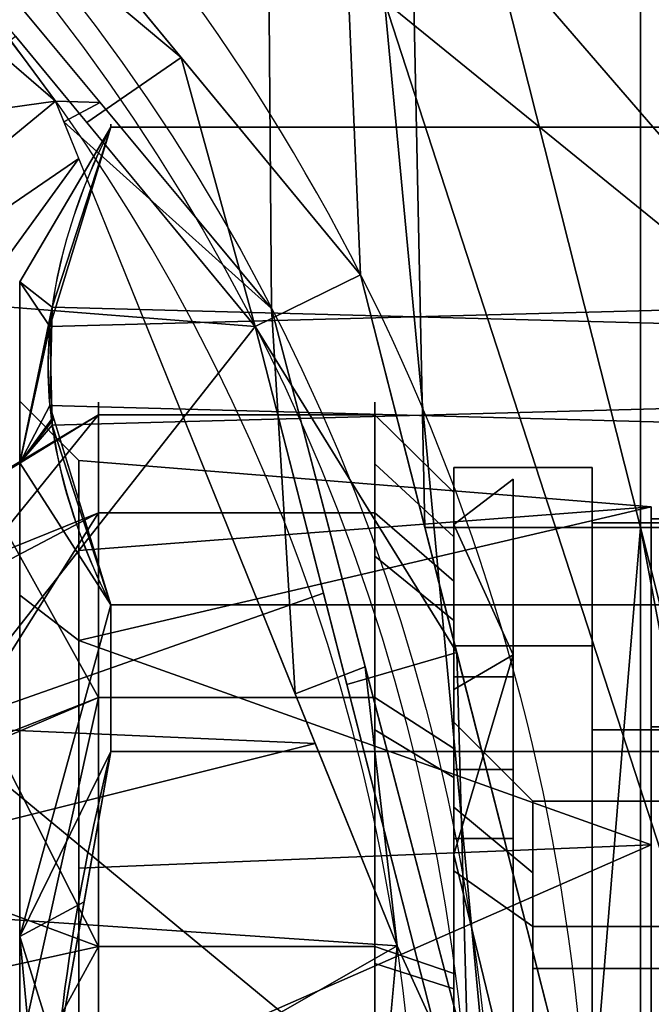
# Model space of a CAD drawing. Header units: millimetres. Extents: x -73 to 73, y -168 to 68.
# Tile 319 of 321: x 39 to 55, y 6 to 31. Entities that reach past the tile are written whole.
import ezdxf

# ---------------------------------------------------------------- set-up
doc = ezdxf.new("R2010")
doc.units = ezdxf.units.MM
for name, color, linetype, true_color in [('100', 7, 'Continuous', 0xffffff), ('102', 7, 'Continuous', 0xffffff), ('103', 7, 'Continuous', 0xffffff)]:
    doc.layers.add(name, color=color, linetype=linetype, true_color=true_color)

msp = doc.modelspace()

# ---------------------------------------------------------------- linework, layer by layer
at = {"layer": '100', "color": 163, "linetype": 'Continuous', "extrusion": (1, 0, 0)}
for centre, radius in [((0, 0, 41), 20.955), ((0, 0, 50), 18.955)]:
    msp.add_circle(centre, radius, dxfattribs=at)
at = {"layer": '100', "color": 163, "linetype": 'Continuous', "extrusion": (-1, 0, 0)}
msp.add_circle((0, 0, -48), 20.955, dxfattribs=at)
at = {"layer": '100', "color": 163, "linetype": 'Continuous', "extrusion": (0, 0, -1)}
for centre, radius, start, end in [((0, 0, -94), 68, 283.06797, 256.93203), ((0, 0, -81), 65, 283.06797, 256.93203), ((0, 0, -97), 51.024, 286.7388, 253.2612), ((0, 0, -80.215), 50.45, 286.0923, 253.9077)]:
    msp.add_arc(centre, radius, start, end, dxfattribs=at)
at = {"layer": '100', "color": 163, "linetype": 'Continuous'}
for centre, radius, start, end in [((0, 0, 84), 68, 283.06797, 256.93203), ((0, 0, 81), 53.418, 285.9698, 254.0302), ((0, 0, 97.321), 49.087, 286.8231, 253.1769), ((0, 0, 97), 65, 0, 36)]:
    msp.add_arc(centre, radius, start, end, dxfattribs=at)
for points in [[(30.939, 39.85, 80.215), (32.779, 42.178, 81), (43.088, 29.686, 81)], [(47.633, 24.178, 81), (33.821, 40.916, 81), (46.5, 35.561, 81), (47.216, 33.832, 81)], [(31.186, 40.385, 97), (28.529, 38.401, 97.321), (39.909, 28.58, 97.321)], [(45.305, 32.916, 97), (44.501, 36.265, 97), (31.186, 40.385, 97), (45.379, 23.329, 97)], [(39.909, 28.58, 97.321), (41.036, 28.548, 97), (31.186, 40.385, 97)], [(43.088, 29.686, 81), (40.698, 28.039, 80.215), (30.939, 39.85, 80.215)], [(61.819, 20.086, 97), (52.586, 38.206, 97), (53.39, 34.857, 97)], [(39.909, 28.58, 97.321), (29.044, 37.956, 97.321), (19.598, 25.743, 100)], [(63.668, 21.251, 96.121), (55.412, 37.879, 96.121), (53.424, 36.561, 97)], [(53.661, 36.682, 81), (55.412, 37.879, 81.879), (63.668, 21.251, 81.879)], [(63.668, 21.251, 81.879), (60.74, 20.186, 81), (53.661, 36.682, 81)], [(53.424, 36.561, 97), (61.819, 20.086, 97), (63.668, 21.251, 96.121)], [(50.675, 33.832, 81), (51.391, 35.561, 81), (54.723, 34.207, 81), (54.723, 17.781, 81)], [(61.819, 20.086, 97), (53.39, 34.857, 97), (51.591, 31.92, 97)], [(61.772, 17.781, 81), (54.723, 17.781, 81), (54.723, 34.207, 81)], [(47.216, 33.832, 81), (48.946, 33.116, 81), (49.263, 17.781, 81), (47.633, 24.178, 81)], [(54.723, 17.781, 81), (49.263, 17.781, 81), (48.946, 33.116, 81), (50.675, 33.832, 81)], [(45.379, 23.329, 97), (50.99, 1.861, 97), (48.242, 31.116, 97), (45.305, 32.916, 97)], [(61.819, 20.086, 97), (51.591, 31.92, 97), (48.242, 31.116, 97)], [(48.242, 31.116, 97), (57.318, 3.182, 97), (60.5, 4.5, 97), (61.819, 20.086, 97)], [(48.242, 31.116, 97), (50.99, 1.861, 97), (56, 0, 97), (57.318, 3.182, 97)], [(30.819, 23.988, 74.637), (38.891, 30.226, 80.215), (44.968, 22.871, 80.215)], [(44.968, 22.871, 80.215), (40.698, 28.039, 80.215), (43.088, 29.686, 81)], [(43.088, 29.686, 81), (47.633, 24.178, 81), (44.968, 22.871, 80.215)], [(19.598, 25.743, 100), (26.482, 17.527, 100), (39.909, 28.58, 97.321)], [(26.482, 17.527, 100), (40.496, 27.126, 97.321), (39.909, 28.58, 97.321)], [(39.909, 28.58, 97.321), (40.122, 28.053, 97.321), (41.036, 28.548, 97)], [(45.379, 23.329, 97), (41.036, 28.548, 97), (40.122, 28.053, 97.321)], [(40.122, 28.053, 97.321), (45.978, 13.565, 97.321), (45.379, 23.329, 97)], [(40.496, 27.126, 97.321), (26.482, 17.527, 100), (30.26, 13.018, 100)], [(30.26, 13.018, 100), (46.487, 12.307, 97.321), (40.496, 27.126, 97.321)], [(44.968, 22.871, 80.215), (36.938, 12.681, 74.637), (30.819, 23.988, 74.637)], [(44.968, 22.871, 80.215), (47.633, 24.178, 81), (50.07, 14.613, 81)], [(45.978, 13.565, 97.321), (47.752, 14.249, 97), (45.379, 23.329, 97)], [(44.968, 22.871, 80.215), (46.695, 16.12, 80.215), (36.938, 12.681, 74.637)], [(50.07, 14.613, 81), (47.289, 13.8, 80.215), (44.968, 22.871, 80.215)], [(38, 18.855, -3.741), (41, 20.637, -3.639), (41, 13.47, -16.052)], [(41, 20.637, -3.639), (38, 18.798, -3.358), (38, 16.947, 9.073)], [(38, 16.947, 9.073), (41, 18.148, 10.478), (41, 20.637, -3.639)], [(38, 18.855, -3.741), (38, 18.798, -3.358), (41, 20.637, -3.639)], [(48, 20.637, -3.639), (41, 20.637, -3.639), (41, 18.148, 10.478), (48, 18.148, 10.478)], [(48, 13.47, -16.052), (41, 13.47, -16.052), (41, 20.637, -3.639), (48, 20.637, -3.639)], [(48, 20.637, -3.639), (48, 19.392, 3.419), (50, 17.541, 3.093), (50, 18.667, -3.292)], [(50, 18.667, -3.292), (50, 15.426, -8.906), (48, 17.053, -9.846), (48, 20.637, -3.639)], [(50, 16.416, 9.477), (50, 17.541, 3.093), (48, 19.392, 3.419), (48, 18.148, 10.478)], [(41, 13.47, -16.052), (38, 12.298, -14.691), (38, 18.855, -3.741)], [(50, 12.184, -14.52), (50, 18.667, -3.292), (50, 16.416, 9.477), (50, -12.184, -14.52)], [(41, 7.167, 19.691), (41, 18.148, 10.478), (37.905, 13.255, 13.847)], [(41, 18.148, 10.478), (37.99, 16.574, 9.555), (37.905, 13.255, 13.847)], [(38, 16.947, 9.073), (37.99, 16.574, 9.555), (41, 18.148, 10.478)], [(48, 18.148, 10.478), (41, 18.148, 10.478), (41, 7.167, 19.691), (48, 7.167, 19.691)], [(48, 18.148, 10.478), (48, 12.657, 15.084), (50, 11.449, 13.645), (50, 16.416, 9.477)], [(53.395, 1.562, 81), (49.263, 17.781, 81), (54.723, 17.781, 81)], [(53.395, 1.562, 81), (54.723, 17.781, 81), (54.723, -17.781, 81)], [(54.723, -17.781, 81), (54.723, 17.781, 81), (58.054, 0, 81)], [(54.723, 17.781, 81), (61.772, 17.781, 81), (60.5, 2.446, 81), (58.771, 1.729, 81)], [(58.771, 1.729, 81), (58.054, 0, 81), (54.723, 17.781, 81)], [(48, 13.47, -16.052), (48, 17.053, -9.846), (50, 15.426, -8.906), (50, 12.184, -14.52)], [(50, -12.184, -14.52), (50, 16.416, 9.477), (50, 6.483, 17.812), (50, -6.483, 17.812)], [(36.938, 12.681, 74.637), (46.695, 16.12, 80.215), (50.427, 1.534, 80.215)], [(50.427, 1.534, 80.215), (47.289, 13.8, 80.215), (50.07, 14.613, 81)], [(50.07, 14.613, 81), (53.395, 1.562, 81), (50.427, 1.534, 80.215)], [(47.752, 14.249, 97), (45.978, 13.565, 97.321), (48.559, 7.181, 97.321)], [(48.559, 7.181, 97.321), (50.99, 1.861, 97), (47.752, 14.249, 97)], [(41, 13.47, -16.052), (38, 0.003, -19.223), (38, 12.199, -14.856)], [(38, 0.003, -19.223), (41, 13.47, -16.052), (41, 0, -20.955)], [(38, 12.199, -14.856), (38, 12.298, -14.691), (41, 13.47, -16.052)], [(48, 0, -20.955), (41, 0, -20.955), (41, 13.47, -16.052), (48, 13.47, -16.052)], [(50, 12.184, -14.52), (50, 6.092, -16.738), (48, 6.735, -18.504), (48, 13.47, -16.052)], [(37.905, 13.255, 13.847), (37.902, 8.31, 17.271), (41, 7.167, 19.691)], [(30.26, 13.018, 100), (30.795, 8.393, 100), (46.487, 12.307, 97.321)], [(29.725, 2.914, 71.335), (36.938, 12.681, 74.637), (39.054, 0, 74.637)], [(50.427, 1.534, 80.215), (39.054, 0, 74.637), (36.938, 12.681, 74.637)], [(50, 6.483, 17.812), (50, 11.449, 13.645), (48, 12.657, 15.084), (48, 7.167, 19.691)], [(48.559, 7.181, 97.321), (46.487, 12.307, 97.321), (30.795, 8.393, 100)], [(50, -12.184, -14.52), (50, 0, -18.955), (50, 12.184, -14.52)], [(48.559, 7.181, 97.321), (30.795, 8.393, 100), (32.028, -2.269, 100)], [(37.902, 8.31, 17.271), (37.917, 6.491, 17.777), (41, 7.167, 19.691)], [(32.028, -2.269, 100), (47.625, -3.114, 97.321), (48.559, 7.181, 97.321)], [(41, 7.167, 19.691), (37.917, 6.491, 17.777), (37.958, 1.632, 19.129)], [(41, -7.167, 19.691), (41, 7.167, 19.691), (37.958, 1.632, 19.129)], [(48, 7.167, 19.691), (41, 7.167, 19.691), (41, -7.167, 19.691), (48, -7.167, 19.691)], [(50.99, 1.861, 97), (48.559, 7.181, 97.321), (47.779, -1.416, 97.321)], [(48, 7.167, 19.691), (48, 0, 19.691), (50, 0, 17.812), (50, 6.483, 17.812)], [(48, 0, -20.955), (48, 6.735, -18.504), (50, 6.092, -16.738), (50, 0, -18.955)]]:
    msp.add_3dface(points, dxfattribs=at)
at = {"layer": '102', "color": 72, "linetype": 'Continuous', "extrusion": (1, 0, 0)}
for centre, radius in [((0, 0, 50), 19.3), ((0, 0, 53.5), 17.9)]:
    msp.add_circle(centre, radius, dxfattribs=at)
at = {"layer": '102', "color": 72, "linetype": 'Continuous', "extrusion": (-1, 0, 0)}
for centre, radius in [((0, 0, -53.5), 19.3), ((0, 0, -52), 10.85)]:
    msp.add_circle(centre, radius, dxfattribs=at)
at = {"layer": '102', "color": 72, "linetype": 'Continuous', "extrusion": (1, 5.78241e-16, 0)}
msp.add_circle((0, 0, 50), 12.85, dxfattribs=at)
at = {"layer": '102', "color": 72, "linetype": 'Continuous'}
for points in [[(50, 14.785, 12.406), (50, 19.3), (50, 12.85), (50, 9.086, 9.086)], [(50, 19.3), (50, 14.785, -12.406), (50, 9.086, -9.086), (50, 12.85)], [(53.5, 14.785, -12.406), (50, 14.785, -12.406), (50, 19.3), (53.5, 19.3)], [(53.5, 19.3), (50, 19.3), (50, 14.785, 12.406), (53.5, 14.785, 12.406)], [(53.5, 14.785, -12.406), (53.5, 19.3), (53.5, 17.9), (53.5, 12.657, -12.657)], [(53.5, 19.3), (53.5, 14.785, 12.406), (53.5, 12.657, 12.657), (53.5, 17.9)], [(57.55, 12.657, -12.657), (53.5, 12.657, -12.657), (53.5, 17.9), (57.55, 17.9)], [(57.55, 17.9), (53.5, 17.9), (53.5, 12.657, 12.657), (57.55, 12.657, 12.657)], [(50, 14.785, -12.406), (50, 3.351, -19.007), (50, 0, -12.85), (50, 9.086, -9.086)], [(50, 9.086, 9.086), (50, 0, 12.85), (50, 3.351, 19.007), (50, 14.785, 12.406)], [(53.5, 3.351, -19.007), (50, 3.351, -19.007), (50, 14.785, -12.406), (53.5, 14.785, -12.406)], [(53.5, 14.785, 12.406), (50, 14.785, 12.406), (50, 3.351, 19.007), (53.5, 3.351, 19.007)], [(53.5, 14.785, 12.406), (53.5, 3.351, 19.007), (53.5, 0, 17.9), (53.5, 12.657, 12.657)], [(53.5, 12.657, -12.657), (53.5, 0, -17.9), (53.5, 3.351, -19.007), (53.5, 14.785, -12.406)], [(50, 12.85), (50, 10.692, -5.209), (52, 9.028, -4.398), (52, 10.85)], [(52, 10.85), (52, 9.028, 4.398), (50, 10.692, 5.209), (50, 12.85)], [(57.55, 0, -17.9), (53.5, 0, -17.9), (53.5, 12.657, -12.657), (57.55, 12.657, -12.657)], [(57.55, 12.657, 12.657), (53.5, 12.657, 12.657), (53.5, 0, 17.9), (57.55, 0, 17.9)], [(73, 7.672, -7.672), (73, 10.85), (52, 10.85), (52, 7.672, -7.672)], [(52, 7.672, 7.672), (52, 10.85), (73, 10.85), (73, 7.672, 7.672)], [(50, 9.086, 9.086), (50, 10.692, 5.209), (52, 9.028, 4.398), (52, 7.672, 7.672)], [(52, 7.672, -7.672), (52, 9.028, -4.398), (50, 10.692, -5.209), (50, 9.086, -9.086)], [(50, 9.086, -9.086), (50, 2.555, -11.792), (52, 2.157, -9.957), (52, 7.672, -7.672)], [(52, 7.672, 7.672), (52, 2.157, 9.957), (50, 2.555, 11.792), (50, 9.086, 9.086)], [(73, 7.672, 7.672), (73, 6.611, 8.112), (52, 6.611, 8.112), (52, 7.672, 7.672)], [(52, 7.672, -7.672), (52, 6.611, -8.112), (73, 6.611, -8.112), (73, 7.672, -7.672)], [(73, 0, -10.85), (73, 6.611, -8.112), (52, 6.611, -8.112), (52, 0, -10.85)], [(52, 0, 10.85), (52, 6.611, 8.112), (73, 6.611, 8.112), (73, 0, 10.85)]]:
    msp.add_3dface(points, dxfattribs=at)
at = {"layer": '103', "color": 72, "linetype": 'Continuous'}
for p, q in [((56.691, 27.918, 2.145), (41.309, 27.918, 2.145)), ((41.309, 27.918, -2.145), (56.691, 27.918, -2.145)), ((41.309, 15.817, 23.105), (56.691, 15.817, 23.105)), ((56.691, 15.817, -23.105), (41.309, 15.817, -23.105)), ((41.309, 12.101, -25.25), (56.691, 12.101, -25.25)), ((56.691, 12.101, 25.25), (41.309, 12.101, 25.25))]:
    msp.add_line(p, q, dxfattribs=at)
at = {"layer": '103', "color": 72, "linetype": 'Continuous', "extrusion": (-1, 0, 0)}
for centre, radius in [((0, 0, -40.5), 19.476), ((0, 0, -51.5), 19)]:
    msp.add_circle(centre, radius, dxfattribs=at)
at = {"layer": '103', "color": 72, "linetype": 'Continuous', "extrusion": (1, 5.78241e-16, 0)}
for centre, radius in [((0, 0, 50), 19), ((0, 0, 50), 14), ((0, 0, 51.5), 14)]:
    msp.add_circle(centre, radius, dxfattribs=at)
at = {"layer": '103', "color": 72, "linetype": 'Continuous', "extrusion": (1, 0, 0)}
for start, end in [(355.6062, 4.3938), (295.6062, 304.3938), (55.6062, 64.3938)]:
    msp.add_arc((0, 0, 41.309), 28, start, end, dxfattribs=at)
at = {"layer": '103', "color": 72, "linetype": 'Continuous'}
for points in [[(41.309, 27.918, 2.145), (40.318, 25.931, 5.586), (39.726, 23.925, 9.061), (39.718, 19.854, 16.112), (40.316, 17.808, 19.657), (41.309, 15.817, 23.105)], [(41.309, 15.817, -23.105), (40.318, 17.803, -19.664), (39.726, 19.81, -16.189), (39.718, 23.88, -9.138), (40.316, 25.927, -5.593), (41.309, 27.918, -2.145)], [(41.309, -12.101, -25.25), (40.319, -8.132, -25.25), (39.722, -4.074, -25.25), (39.721, 4.063, -25.25), (40.328, 8.167, -25.25), (41.309, 12.101, -25.25)], [(41.309, 12.101, 25.25), (40.328, 8.167, 25.25), (39.721, 4.063, 25.25), (39.722, -4.074, 25.25), (40.319, -8.132, 25.25), (41.309, -12.101, 25.25)]]:
    msp.add_open_spline(points, degree=3, knots=[0, 0, 0, 0, 0.5, 0.5, 1, 1, 1, 1], dxfattribs=at)
for points in [[(39, 24), (39.767, 22.868, 10.891), (41.309, 27.918, 2.145)], [(39, 24), (41.309, 27.918), (41.309, 27.918, -2.145)], [(41.309, 27.918, -2.145), (39.824, 23.364, -10.033), (39, 24)], [(41.309, 27.918, 2.145), (41.309, 27.918), (39, 24)], [(58.176, 23.364, 10.033), (56.691, 27.918, 2.145), (41.309, 27.918, 2.145), (39.767, 22.868, 10.891)], [(39.824, 23.364, -10.033), (41.309, 27.918, -2.145), (56.691, 27.918, -2.145), (58.233, 22.868, -10.891)], [(41.309, 27.918, 2.145), (56.691, 27.918, 2.145), (56.691, 27.918, -2.145), (41.309, 27.918, -2.145)], [(39, 19.416, 14.107), (39, 24), (39, 20.976), (39, 16.069, 13.483)], [(39, 16.069, -13.483), (39, 20.976), (39, 24), (39, 19.416, -14.107)], [(39.767, 22.868, 10.891), (39, 24), (39, 19.416, 14.107)], [(39, 19.416, -14.107), (39, 24), (39.824, 23.364, -10.033)], [(39.824, 23.364, -10.033), (39.767, 20.866, -14.359), (39, 19.416, -14.107)], [(39.767, 20.866, -14.359), (39.824, 23.364, -10.033), (58.233, 22.868, -10.891), (58.176, 20.371, -15.217)], [(58.233, 20.866, 14.359), (58.176, 23.364, 10.033), (39.767, 22.868, 10.891), (39.824, 20.371, 15.217)], [(39, 19.416, 14.107), (39.82, 20.539, 14.926), (39.767, 22.868, 10.891)], [(40.5, 19.476), (40.5, 14.919, 12.519), (39, 16.069, 13.483), (39, 20.976)], [(40.5, 14.919, -12.519), (40.5, 19.476), (39, 20.976), (39, 16.069, -13.483)], [(39.767, 20.866, -14.359), (39.869, 20.533, -14.935), (39, 19.416, -14.107)], [(58.176, 20.371, -15.217), (56.691, 15.817, -23.105), (41.309, 15.817, -23.105), (39.767, 20.866, -14.359)], [(39.824, 20.371, 15.217), (41.309, 15.817, 23.105), (56.691, 15.817, 23.105), (58.233, 20.866, 14.359)], [(39.824, 20.371, 15.217), (39.82, 20.539, 14.926), (39, 19.416, 14.107)], [(39, 19.416, -14.107), (39.869, 20.533, -14.935), (41.309, 15.817, -23.105)], [(41.309, 15.817, 23.105), (39.824, 20.371, 15.217), (39, 19.416, 14.107)], [(55, 18.301, -6.661), (55, 18.301, 6.661), (40.5, 19.476)], [(55, 18.301, 6.661), (40.5, 17.198, 6.259), (40.5, 19.476)], [(40.5, 19.476), (40.5, 17.198, -6.259), (55, 18.301, -6.661)], [(39, 19.416, -14.107), (39, 7.416, -22.825), (39, 3.642, -20.657), (39, 16.069, -13.483)], [(39, 16.069, 13.483), (39, 3.642, 20.657), (39, 7.416, 22.825), (39, 19.416, 14.107)], [(39, 19.416, 14.107), (39, 7.416, 22.825), (41.309, 15.817, 23.105)], [(41.309, 15.817, -23.105), (39, 7.416, -22.825), (39, 19.416, -14.107)], [(51.5, 19), (51.5, 14.555, -12.213), (50, 17.854, -6.498)], [(51.5, 14.555, 12.213), (51.5, 19), (50, 17.854, 6.498)], [(51.5, 19), (50, 17.854), (50, 17.854, 6.498)], [(50, 17.854, -6.498), (50, 17.854), (51.5, 19)], [(51.5, 19), (51.5, 14.555, 12.213), (51.5, 9.899, 9.899), (51.5, 14)], [(51.5, 14), (51.5, 9.899, -9.899), (51.5, 14.555, -12.213), (51.5, 19)], [(55, 18.301, 6.661), (55, 9.738, 16.867), (40.5, 14.919, 12.519)], [(55, 9.738, -16.867), (55, 18.301, -6.661), (40.5, 14.919, -12.519)], [(55, 18.301, -6.661), (40.5, 17.198, -6.259), (40.5, 14.919, -12.519)], [(40.5, 14.919, 12.519), (40.5, 17.198, 6.259), (55, 18.301, 6.661)], [(55, 18.301, -6.661), (55, 9.738, -16.867), (55, 12.728, -12.728)], [(55, 18.301, 6.661), (55, 18), (55, 12.728, 12.728)], [(55, 12.728, -12.728), (55, 18), (55, 18.301, -6.661)], [(55, 18), (55, 18.301, 6.661), (55, 18.301, -6.661)], [(55, 12.728, 12.728), (55, 9.738, 16.867), (55, 18.301, 6.661)], [(55, 12.728, -12.728), (59, 12.728, -12.728), (59, 18), (55, 18)], [(55, 18), (59, 18), (59, 12.728, 12.728), (55, 12.728, 12.728)], [(51.5, 14.555, -12.213), (50, 13.677, -11.476), (50, 17.854, -6.498)], [(50, 17.854, 6.498), (50, 13.677, 11.476), (51.5, 14.555, 12.213)], [(50, 17.854, 6.498), (50, 17.854, -6.498), (50, 14)], [(50, 17.854, -6.498), (50, 9.5, -16.454), (50, 9.899, -9.899), (50, 14)], [(50, 14), (50, 9.899, 9.899), (50, 9.5, 16.454), (50, 17.854, 6.498)], [(40.5, 14.919, 12.519), (40.5, 3.382, 19.18), (39, 3.642, 20.657), (39, 16.069, 13.483)], [(40.5, 3.382, -19.18), (40.5, 14.919, -12.519), (39, 16.069, -13.483), (39, 3.642, -20.657)], [(41.309, 12.101, 25.25), (41.309, 15.817, 23.105), (39, 7.416, 22.825)], [(39, 7.416, -22.825), (41.309, 15.817, -23.105), (41.309, 12.101, -25.25)], [(41.309, 15.817, -23.105), (56.691, 15.817, -23.105), (56.691, 12.101, -25.25), (41.309, 12.101, -25.25)], [(41.309, 12.101, 25.25), (56.691, 12.101, 25.25), (56.691, 15.817, 23.105), (41.309, 15.817, 23.105)], [(55, 9.738, 16.867), (40.5, 9.151, 15.85), (40.5, 14.919, 12.519)], [(40.5, 14.919, -12.519), (40.5, 9.151, -15.85), (55, 9.738, -16.867)], [(51.5, 14.555, -12.213), (51.5, 3.299, -18.711), (50, 9.5, -16.454)], [(51.5, 3.299, 18.711), (51.5, 14.555, 12.213), (50, 9.5, 16.454)], [(51.5, 14.555, 12.213), (50, 13.677, 11.476), (50, 9.5, 16.454)], [(50, 9.5, -16.454), (50, 13.677, -11.476), (51.5, 14.555, -12.213)], [(51.5, 14.555, 12.213), (51.5, 3.299, 18.711), (51.5, 0, 14), (51.5, 9.899, 9.899)], [(51.5, 9.899, -9.899), (51.5, 0, -14), (51.5, 3.299, -18.711), (51.5, 14.555, -12.213)], [(51.5, 14), (51.5, 11.649, 5.675), (50, 11.649, 5.675), (50, 14)], [(50, 14), (50, 11.649, -5.675), (51.5, 11.649, -5.675), (51.5, 14)], [(55, 9.738, 16.867), (55, 12.728, 12.728), (55, 0, 18)], [(55, 0, -18), (55, 12.728, -12.728), (55, 9.738, -16.867)], [(55, 0, -18), (59, 0, -18), (59, 12.728, -12.728), (55, 12.728, -12.728)], [(55, 12.728, 12.728), (59, 12.728, 12.728), (59, 0, 18), (55, 0, 18)], [(39, 7.416, 22.825), (40.633, 8.3, 25.25), (41.309, 12.101, 25.25)], [(41.309, 12.101, -25.25), (40.633, 8.3, -25.25), (39, 7.416, -22.825)], [(39.944, 4.423, -25.25), (41.309, 12.101, -25.25), (56.691, 12.101, -25.25), (58.056, 4.423, -25.25)], [(58.056, 4.423, 25.25), (56.691, 12.101, 25.25), (41.309, 12.101, 25.25), (39.944, 4.423, 25.25)], [(51.5, 9.899, -9.899), (51.5, 11.649, -5.675), (50, 11.649, -5.675), (50, 9.899, -9.899)], [(50, 9.899, 9.899), (50, 11.649, 5.675), (51.5, 11.649, 5.675), (51.5, 9.899, 9.899)], [(55, 9.738, 16.867), (55, -3.382, 19.18), (40.5, 3.382, 19.18)], [(55, -3.382, -19.18), (55, 9.738, -16.867), (40.5, 3.382, -19.18)], [(55, 9.738, -16.867), (40.5, 9.151, -15.85), (40.5, 3.382, -19.18)], [(40.5, 3.382, 19.18), (40.5, 9.151, 15.85), (55, 9.738, 16.867)], [(51.5, 9.899, 9.899), (51.5, 2.783, 12.847), (50, 2.783, 12.847), (50, 9.899, 9.899)], [(50, 9.899, -9.899), (50, 2.783, -12.847), (51.5, 2.783, -12.847), (51.5, 9.899, -9.899)], [(50, 0, -14), (50, 9.899, -9.899), (50, 9.5, -16.454), (50, -3.299, -18.711)], [(50, 9.899, 9.899), (50, 0, 14), (50, -3.299, 18.711), (50, 9.5, 16.454)], [(55, 9.738, -16.867), (55, -3.382, -19.18), (55, 0, -18)], [(55, 0, 18), (55, -3.382, 19.18), (55, 9.738, 16.867)], [(51.5, 3.299, -18.711), (50, 3.1, -17.583), (50, 9.5, -16.454)], [(50, 9.5, 16.454), (50, 3.1, 17.583), (51.5, 3.299, 18.711)], [(39, 7.416, -22.825), (40.633, 8.3, -25.25), (39.944, 4.423, -25.25)], [(39.944, 4.423, 25.25), (40.633, 8.3, 25.25), (39, 7.416, 22.825)], [(39, 7.416, -22.825), (39, -7.416, -22.825), (39, -10.488, -18.166), (39, 3.642, -20.657)], [(39, -7.416, 22.825), (39, 7.416, 22.825), (39, 3.642, 20.657), (39, -10.488, 18.166)], [(39.944, 4.423, 25.25), (39, 7.416, 22.825), (39, -7.416, 22.825)], [(39, 7.416, -22.825), (39.944, 4.423, -25.25), (39.722, -0.248, -25.25)], [(39.722, -0.248, -25.25), (39, -7.416, -22.825), (39, 7.416, -22.825)]]:
    msp.add_3dface(points, dxfattribs=at)

doc.saveas('drawing.dxf')
